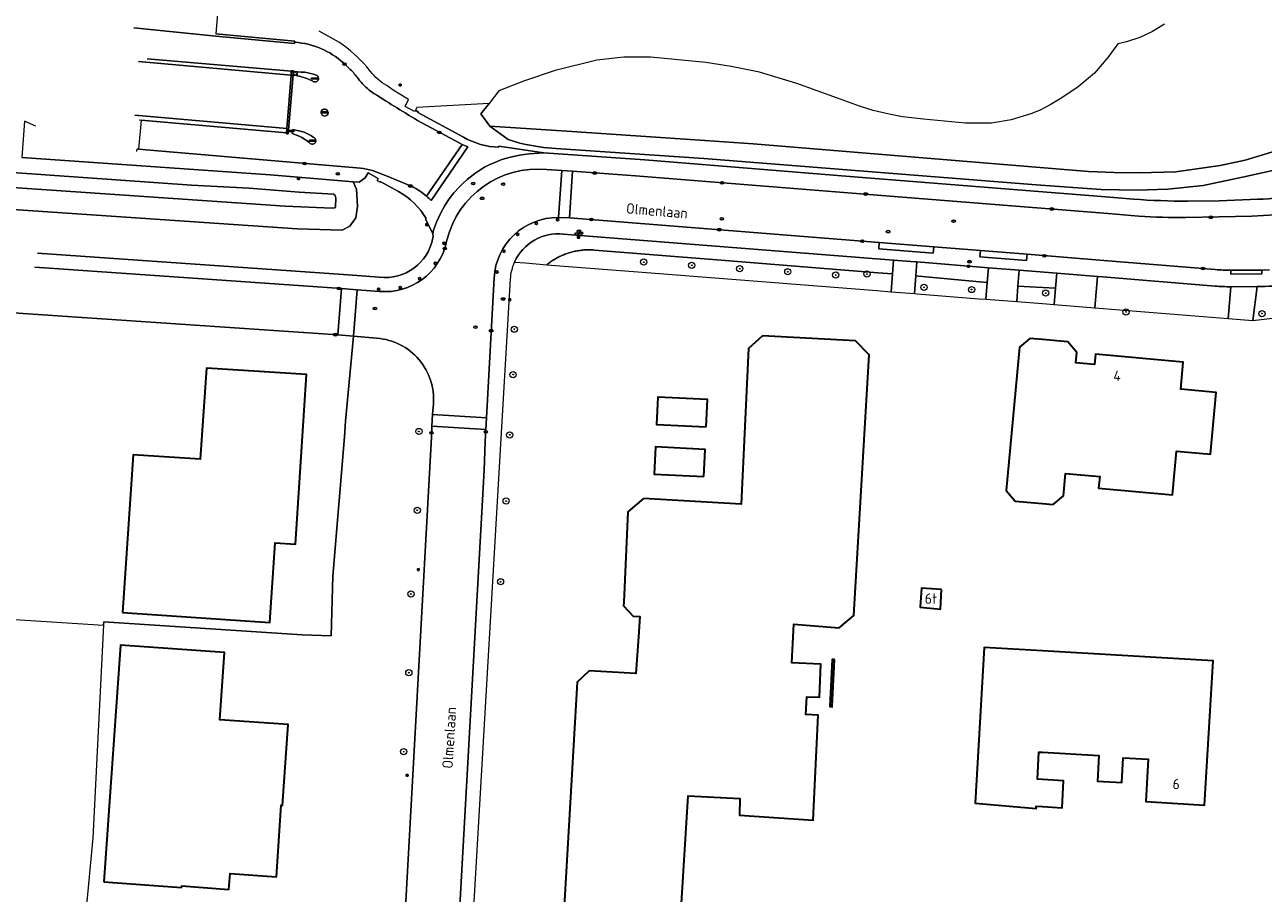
# Model space of a CAD drawing. Header units: metres. Extents: x 152610 to 160096, y 456114 to 462495.
# Tile 784 of 938: x 157369 to 157528, y 461364 to 461476. Entities that reach past the tile are written whole.
import ezdxf
from ezdxf.enums import TextEntityAlignment as Align

# ---------------------------------------------------------------- set-up
doc = ezdxf.new("R2010")
doc.units = ezdxf.units.M
doc.header["$LTSCALE"] = 0.5
doc.layers.get('0').update_dxf_attribs({"linetype": 'CONTINUOUS'})
for name, color, linetype, lineweight in [('B-PV-GK-BESCHOEIING-G', 251, 'GK-BESCHOEIING-SO', 18), ('B-PV-GR-BEPLANTING_CULTUUR_HEESTERS-GV', 251, 'CONTINUOUS', 18), ('B-PV-GR-BOOM-S', 251, 'CONTINUOUS', 25), ('B-PV-IE-MEUBILAIR-S', 251, 'CONTINUOUS', 25), ('B-PV-IE-MEUBILAIR_WEGMEUBILAIR-S', 251, 'CONTINUOUS', 25), ('B-PV-IE-TERREINAFSCHEIDING_KUNSTMATIG_MUUR-GV', 251, 'CONTINUOUS', 18), ('B-PV-OG-BEBOUWING-GV', 6, 'CONTINUOUS', 35), ('B-PV-OG-BEBOUWING-T18', 1, 'CONTINUOUS', 18), ('B-PV-OG-TERREIN_BEGROEID-GV', 251, 'CONTINUOUS', 18), ('B-PV-OG-TERREIN_OEVER-GV', 251, 'CONTINUOUS', 18), ('B-PV-OG-TOPOGRAFIE-T18', 1, 'CONTINUOUS', 18), ('B-PV-OG-WATER_SLOOT-GV', 251, 'CONTINUOUS', 18), ('B-PV-VH-GESLOTENVERHARDING-GV', 251, 'CONTINUOUS', 18), ('B-PV-VH-GESLOTENVERHARDING_ASFALT-GV', 251, 'CONTINUOUS', 18), ('B-PV-VH-HALFVERHARDING_PUIN-GV', 251, 'CONTINUOUS', 18), ('B-PV-VH-ONVERHARD-GV', 251, 'CONTINUOUS', 18), ('B-PV-VH-OPENVERHARDING_BETONELEMENT-GV', 251, 'CONTINUOUS', 18), ('B-PV-VH-OPENVERHARDING_BETONSTRAATSTEEN-GV', 251, 'CONTINUOUS', 18), ('B-PV-VH-OPENVERHARDING_TEGEL-GV', 251, 'CONTINUOUS', 18), ('B-PV-VH-ROOSTER-GV', 251, 'CONTINUOUS', 18)]:
    doc.layers.add(name, color=color, linetype=linetype, lineweight=lineweight)
doc.styles.add('NLCS-ISO', font='NLCS-ISO.ttf')
doc.styles.add('NLCS-ISO-M750-T18', font='NLCS-ISO.ttf', dxfattribs={"height": 1.35})
doc.linetypes.add('GK-BESCHOEIING-SO', pattern='A,18,-3,[1,NLCS.SHX,S=0.6,R=0,X=0,Y=0],-3', length=24)

# ---------------------------------------------------------------- blocks, each defined once
blk = doc.blocks.new('SIE-MEUBILAIR_BORD_VERKEER-SO')
blk.add_lwpolyline([(-0.5625, -0.5625), (0.5625, -0.5625), (0.5625, 0.5625), (-0.5625, 0.5625)], close=True)
at = {"style": 'NLCS-ISO'}
blk.add_text('vb', height=0.75, dxfattribs=at).set_placement((0, 0), align=Align.MIDDLE_CENTER)
blk = doc.blocks.new('SIE-MEUBILAIR_PUT_KOLK-SO')
blk.add_ellipse((0, 0), major_axis=(1.25, 0), ratio=0.54)
at = {"style": 'NLCS-ISO'}
blk.add_text('klk', height=0.75, dxfattribs=at).set_placement((0.03, 0), align=Align.MIDDLE_CENTER)
blk = doc.blocks.new('SIE-MEUBILAIR_PUT_RIOOLPUT-SO')
blk.add_ellipse((0, 0), major_axis=(1.25, 0), ratio=0.54)
at = {"style": 'NLCS-ISO'}
blk.add_text('ri', height=0.75, dxfattribs=at).set_placement((-0.04, 0.07), align=Align.MIDDLE_CENTER)
blk = doc.blocks.new('SIE-MEUBILAIR_PUT_BRANDKRAAN-SO')
blk.add_ellipse((0, 0), major_axis=(1.25, 0), ratio=0.54)
at = {"style": 'NLCS-ISO'}
blk.add_text('bk', height=0.75, dxfattribs=at).set_placement((0.03, 0), align=Align.MIDDLE_CENTER)
blk = doc.blocks.new('SGR-BOOM_GBKN-SO')
at = {"linetype": 'ByBlock', "lineweight": 18}
h = blk.add_hatch(color=0, dxfattribs=at)
h.dxf.hatch_style = 1
edge = h.paths.add_edge_path()
edge.add_arc((0, 0), 0.25, 0, 360)
at = {"color": 0, "linetype": 'ByBlock', "lineweight": 18}
for radius in [2, 0.25]:
    blk.add_circle((0, 0), radius, dxfattribs=at)
at = {"color": 0, "linetype": 'ByBlock', "lineweight": 18, "style": 'NLCS-ISO'}
blk.add_attdef('SOORT', (2.5, 0), '', height=1.5, dxfattribs=at)
blk = doc.blocks.new('SIE-MEUBILAIR_PAAL_LICHTMAST-SO')
for points in [[(-0.62, 0), (-1, 0)], [(-0.71, 0.71), (-0.44, 0.44)], [(0, 1), (0, 0.62)], [(0.44, 0.44), (0.71, 0.71)], [(1, 0), (0.62, 0)], [(-0.71, -0.71), (-0.44, -0.44)], [(0, -0.62), (0, -1)], [(0.44, -0.44), (0.71, -0.71)]]:
    blk.add_lwpolyline(points)
blk.add_circle((0, 0), 0.5)
blk = doc.blocks.new('SIE-MEUBILAIR_PAAL_AFSLUITPAAL-SO')
blk.add_circle((0, 0), 0.75)
at = {"style": 'NLCS-ISO'}
blk.add_text('af', height=0.75, dxfattribs=at).set_placement((0, 0.05), align=Align.MIDDLE_CENTER)
blk = doc.blocks.new('SIE-MEUBILAIR_PAAL_VERKEERSBORD-SO')
blk.add_circle((0, 0), 0.75)
at = {"style": 'NLCS-ISO'}
blk.add_text('vb', height=0.75, dxfattribs=at).set_placement((0, 0.07), align=Align.MIDDLE_CENTER)
blk = doc.blocks.new('SIE-WEG_SLAGBOOM-SO')
at = {"linetype": 'ByBlock', "lineweight": 18}
h = blk.add_hatch(color=0, dxfattribs=at)
h.dxf.hatch_style = 1
h.paths.add_polyline_path([(0, 0.5), (-1, 0.5), (-2, -0.5), (-1, -0.5)])
h.paths.add_polyline_path([(2, 0.5), (1, 0.5), (0, -0.5), (1, -0.5)])
at = {"color": 0, "linetype": 'ByBlock', "lineweight": 18}
blk.add_lwpolyline([(-2, 0.5), (2, 0.5), (2, -0.5), (-2, -0.5)], close=True, dxfattribs=at)
for points in [[(-2, -0.5), (-1, 0.5)], [(-1, -0.5), (0, 0.5)], [(0, -0.5), (1, 0.5)], [(1, -0.5), (2, 0.5)]]:
    blk.add_lwpolyline(points, dxfattribs=at)
blk = doc.blocks.new('SIE-WEG_PARKEERAUTOMAAT-SO')
at = {"flags": 128}
blk.add_lwpolyline([(-2, -1.095), (2, -1.095), (2, 1.095), (-2, 1.095)], close=True, dxfattribs=at)
at = {"style": 'NLCS-ISO'}
blk.add_text('PA', height=1.75, dxfattribs=at).set_placement((0, 0), align=Align.MIDDLE_CENTER)

msp = doc.modelspace()

# ---------------------------------------------------------------- linework, layer by layer
at = {"layer": 'B-PV-GK-BESCHOEIING-G', "flags": 128}
msp.add_lwpolyline([(157509.687, 461473.148), (157508.403, 461471.387), (157506.707, 461469.37), (157504.602, 461467.582), (157502.518, 461466.173), (157501.02, 461465.275), (157499.732, 461464.608), (157498.511, 461464.143), (157496.002, 461463.366), (157493.464, 461462.921), (157490.1, 461462.919), (157484.695, 461463.425), (157481.997, 461463.755), (157480.277, 461464.086), (157478.217, 461464.537), (157476.489, 461465.127), (157473.648, 461466.14), (157468.434, 461468.036), (157463.613, 461469.474), (157459.978, 461470.202), (157456.718, 461470.738), (157452.723, 461471.099), (157449.597, 461471.395), (157448.98, 461471.416), (157446.143, 461471.423), (157442.681, 461471.032), (157437.329, 461469.715), (157433.365, 461468.357), (157430.1, 461467.08), (157428.843, 461465.472), (157427.772, 461464.102), (157428.943, 461462.537), (157438.845, 461461.873), (157456.586, 461460.691), (157462.816, 461460.275), (157505.923, 461456.724), (157509.237, 461456.558), (157512.478, 461456.552), (157517.184, 461456.663), (157522.858, 461457.476), (157526.093, 461458.15), (157529.473, 461459.184), (157533.104, 461460.289), (157536.921, 461461.716), (157541.513, 461463.524), (157545.33, 461465.233), (157546.425, 461465.95)], dxfattribs=at)
at = {"layer": 'B-PV-GR-BEPLANTING_CULTUUR_HEESTERS-GV', "flags": 128}
for points in [[(157436.276, 461444.72), (157450.174, 461443.626), (157478.688, 461441.382), (157480.545, 461441.236), (157480.726, 461443.524), (157478.85, 461443.663), (157458.691, 461445.288), (157442.372, 461446.603), (157442.224, 461446.614), (157442.076, 461446.622), (157441.927, 461446.628), (157441.778, 461446.631), (157441.63, 461446.631), (157441.481, 461446.63), (157441.333, 461446.625), (157441.185, 461446.618), (157441.036, 461446.608), (157440.888, 461446.596), (157440.74, 461446.581), (157440.593, 461446.563), (157440.446, 461446.543), (157440.299, 461446.521), (157440.152, 461446.496), (157440.006, 461446.468), (157439.861, 461446.438), (157439.716, 461446.405), (157439.571, 461446.37), (157439.428, 461446.333), (157439.285, 461446.292), (157439.142, 461446.25), (157439.001, 461446.205), (157438.86, 461446.157), (157438.72, 461446.107), (157438.581, 461446.055), (157438.443, 461446), (157438.306, 461445.943), (157438.17, 461445.883), (157438.035, 461445.821), (157437.901, 461445.757), (157437.768, 461445.691), (157437.636, 461445.622), (157437.506, 461445.551), (157437.376, 461445.477), (157437.248, 461445.402), (157437.122, 461445.324), (157436.997, 461445.244), (157436.873, 461445.162), (157436.75, 461445.078), (157436.63, 461444.992), (157436.51, 461444.903), (157436.392, 461444.813)], [(157483.884, 461440.974), (157491.841, 461440.347), (157492.726, 461440.277), (157492.895, 461442.423), (157491.909, 461442.518), (157484.115, 461443.241), (157483.715, 461443.275), (157483.535, 461441.001)], [(157500, 461441.769), (157496.861, 461441.934), (157496.73, 461439.962), (157500, 461439.705), (157501.497, 461439.584), (157501.689, 461441.681)]]:
    msp.add_lwpolyline(points, close=True, dxfattribs=at)
at = {"layer": 'B-PV-IE-TERREINAFSCHEIDING_KUNSTMATIG_MUUR-GV', "flags": 128}
for points in [[(157383.12, 461475.182), (157393.666, 461474.105), (157403.81, 461473.182), (157403.821, 461473.329), (157403.833, 461473.476), (157393.694, 461474.403)], [(157383.751, 461470.861), (157403.38, 461469.079), (157403.424, 461469.601)], [(157403.424, 461469.601), (157384.848, 461471.217)], [(157402.764, 461461.661), (157402.813, 461462.243), (157383.256, 461463.94)], [(157383.824, 461463.342), (157384.069, 461463.322), (157402.764, 461461.661)]]:
    msp.add_lwpolyline(points, dxfattribs=at)
at = {"layer": 'B-PV-OG-BEBOUWING-GV', "flags": 128}
msp.add_lwpolyline([(157453.181, 461356.334), (157454.44, 461376.394), (157461.09, 461376.04), (157461.023, 461373.889), (157470.523, 461373.261), (157471.142, 461386.786), (157469.573, 461386.861), (157469.682, 461389.148), (157471.32, 461389.07), (157471.522, 461393.336), (157467.786, 461393.513), (157468.02, 461398.457), (157473.87, 461398.009), (157475.733, 461399.595), (157477.699, 461433.113), (157475.962, 461434.929), (157464.012, 461435.576), (157462.198, 461433.939), (157461.24, 461413.927), (157448.689, 461414.629), (157446.675, 461412.944), (157446.15, 461401.295), (157446.129, 461400.836), (157447.37, 461399.525), (157448.22, 461399.468), (157448.04, 461396.869), (157447.711, 461392.115), (157441.711, 461392.464), (157440.149, 461391.025), (157438.18, 461357.007)], dxfattribs=at)
for points in [[(157500, 461435.092), (157498.401, 461435.238), (157497.042, 461434.107), (157495.356, 461415.664), (157496.486, 461414.305), (157500, 461413.984), (157501.366, 461413.859), (157502.725, 461414.99), (157502.989, 461417.878), (157507.371, 461417.477), (157507.234, 461415.983), (157516.738, 461415.112), (157517.25, 461420.731), (157521.631, 461420.331), (157522.356, 461428.27), (157517.793, 461428.687), (157518.111, 461432.169), (157506.82, 461433.202), (157506.697, 461431.858), (157504.287, 461432.079), (157504.411, 461433.433), (157503.281, 461434.792)], [(157381.667, 461399.959), (157400.618, 461398.681), (157401.331, 461408.947), (157403.91, 461408.768), (157405.343, 461430.608), (157392.479, 461431.39), (157391.685, 461419.688), (157383.041, 461420.274)], [(157456.766, 461423.863), (157456.938, 461427.37), (157450.536, 461427.684), (157450.364, 461424.176)], [(157456.451, 461417.451), (157456.623, 461420.959), (157450.222, 461421.273), (157450.05, 461417.765)], [(157487.015, 461402.957), (157484.465, 461403.128), (157484.295, 461400.677), (157486.894, 461400.406)], [(157379.288, 461365.334), (157389.287, 461364.625), (157389.302, 461364.826), (157395.363, 461364.365), (157395.511, 461366.394), (157401.465, 461365.966), (157402.084, 461375.176), (157402.26, 461375.164), (157402.994, 461385.564), (157394.217, 461386.175), (157394.806, 461394.839), (157381.413, 461395.784)], [(157499.999, 461395.063), (157492.512, 461395.497), (157491.349, 461375.445), (157499.197, 461374.78), (157499.199, 461375.062), (157500, 461375.017), (157502.527, 461374.87), (157502.731, 461378.326), (157500, 461378.488), (157499.38, 461378.524), (157499.56, 461382.022), (157500, 461381.997), (157507.277, 461381.568), (157507.084, 461378.3), (157510.204, 461378.115), (157510.394, 461381.304), (157513.607, 461381.113), (157513.284, 461375.651), (157520.861, 461375.202), (157521.961, 461393.76)], [(157473.218, 461392.998), (157472.908, 461393.013), (157472.708, 461388.797), (157473.018, 461388.783)], [(157473.261, 461393.917), (157472.952, 461393.932), (157472.908, 461393.013), (157473.218, 461392.998)], [(157473.018, 461388.783), (157472.708, 461388.797), (157472.665, 461387.878), (157472.975, 461387.864)]]:
    msp.add_lwpolyline(points, close=True, dxfattribs=at)
at = {"layer": 'B-PV-OG-TERREIN_BEGROEID-GV', "flags": 128}
for points in [[(157530.568, 461457.067), (157525.743, 461455.955), (157520.667, 461454.893), (157516.143, 461454.431), (157512.186, 461454.321), (157507.57, 461454.401), (157499.199, 461454.994), (157456.435, 461458.391), (157437.417, 461459.675), (157435.844, 461459.774), (157433.538, 461460.173), (157432.774, 461460.368), (157431.287, 461460.839), (157428.943, 461462.537), (157427.772, 461464.102), (157428.843, 461465.472), (157419.516, 461464.92), (157419.348, 461464.589), (157419.703, 461464.373), (157419.664, 461464.296), (157425.548, 461461.126)], [(157417.175, 461454.128), (157414.837, 461455.4), (157414.8, 461455.336), (157414.439, 461455.536), (157414.556, 461455.815), (157413.298, 461456.524), (157412.905, 461455.875), (157412.11, 461455.319), (157411.336, 461455.384), (157411.761, 461454.417), (157411.907, 461452.203), (157411.671, 461450.757), (157410.919, 461449.683), (157409.926, 461449.174), (157404.158, 461449.31), (157304.629, 461456.119), (157249.219, 461459.931), (157245.715, 461460.399)], [(157417.175, 461454.128), (157414.837, 461455.4), (157414.8, 461455.336), (157414.439, 461455.536), (157414.556, 461455.815), (157413.298, 461456.524), (157412.905, 461455.875), (157412.11, 461455.319), (157411.336, 461455.384), (157411.761, 461454.417), (157411.907, 461452.203), (157411.671, 461450.757), (157410.919, 461449.683), (157409.926, 461449.174), (157404.158, 461449.31), (157304.629, 461456.119), (157249.219, 461459.931), (157245.715, 461460.399)], [(157430.076, 461459.819), (157430.084, 461459.944)], [(157430.084, 461459.944), (157435.867, 461459.112), (157448.855, 461458.184), (157475.236, 461456.063), (157508.694, 461453.407), (157511.704, 461453.144)], [(157518.697, 461452.896), (157522.721, 461452.952), (157527.722, 461453.137)], [(157421.586, 461448.68), (157421.375, 461449.149), (157420.632, 461450.583), (157420.723, 461450.638)], [(157480.726, 461443.524), (157480.867, 461445.305), (157438.37, 461448.654)], [(157421.602, 461448.186), (157421.61, 461448.223)], [(157370.751, 461446.192), (157410.702, 461443.396), (157414.699, 461443.101)], [(157432.112, 461445.048), (157433.512, 461444.938), (157436.276, 461444.72), (157436.392, 461444.813), (157436.51, 461444.903), (157436.63, 461444.992), (157436.75, 461445.078), (157436.873, 461445.162), (157436.997, 461445.244), (157437.122, 461445.324), (157437.248, 461445.402), (157437.376, 461445.477), (157437.506, 461445.551), (157437.636, 461445.622), (157437.768, 461445.691), (157437.901, 461445.757), (157438.035, 461445.821), (157438.17, 461445.883), (157438.306, 461445.943), (157438.443, 461446), (157438.581, 461446.055), (157438.72, 461446.107), (157438.86, 461446.157), (157439.001, 461446.205), (157439.142, 461446.25), (157439.285, 461446.292), (157439.428, 461446.333), (157439.571, 461446.37), (157439.716, 461446.405), (157439.861, 461446.438), (157440.006, 461446.468), (157440.152, 461446.496), (157440.299, 461446.521), (157440.446, 461446.543), (157440.593, 461446.563), (157440.74, 461446.581), (157440.888, 461446.596), (157441.036, 461446.608), (157441.185, 461446.618), (157441.333, 461446.625), (157441.481, 461446.63), (157441.63, 461446.631), (157441.778, 461446.631), (157441.927, 461446.628), (157442.076, 461446.622), (157442.224, 461446.614), (157442.372, 461446.603), (157458.691, 461445.288), (157478.85, 461443.663), (157480.726, 461443.524)], [(157522.212, 461441.962), (157507.753, 461443.148), (157507.1, 461443.201), (157506.73, 461439.163), (157523.909, 461437.782)], [(157523.909, 461437.782), (157524.227, 461441.882)], [(157527.628, 461441.904), (157527.047, 461437.53), (157535.748, 461438.553)], [(157414.804, 461435.216), (157411.403, 461435.505), (157410.382, 461424.579), (157410.216, 461422.589), (157408.744, 461404.651), (157408.529, 461396.959), (157404.784, 461397.097), (157379.262, 461398.759), (157379.236, 461398.355), (157377.88, 461370.975), (157376.469, 461356.422)], [(157421.479, 461423.939), (157421.555, 461425.426), (157421.62, 461426.409)], [(157417.72, 461355.81), (157421.414, 461422.528), (157421.479, 461423.939)]]:
    msp.add_lwpolyline(points, dxfattribs=at)
at = {"layer": 'B-PV-OG-TERREIN_BEGROEID-GV'}
for points in [[(157425.548, 461461.126, 0.1230843), (157430.076, 461459.819)], [(157527.722, 461453.137, 0.0952697), (157538.418, 461455.488)], [(157420.723, 461450.638, 0.1429403), (157417.175, 461454.128)], [(157511.704, 461453.144, 0.0191633), (157518.697, 461452.896)], [(157421.61, 461448.223, 0.1356381), (157421.586, 461448.68)], [(157438.37, 461448.654, 0.3263959), (157432.112, 461445.048)], [(157414.699, 461443.101, 0.3973916), (157421.602, 461448.186)], [(157535.802, 461442.263, -0.0104003), (157527.628, 461441.904)], [(157524.227, 461441.882, -0.0218609), (157522.212, 461441.962)], [(157421.62, 461426.409, 0.4150975), (157414.804, 461435.216)]]:
    msp.add_lwpolyline(points, format="xyb", dxfattribs=at)
at = {"layer": 'B-PV-OG-TERREIN_BEGROEID-GV', "flags": 128}
for points in [[(157483.715, 461443.275), (157484.115, 461443.241), (157491.909, 461442.518), (157492.895, 461442.423), (157493.046, 461444.33), (157483.857, 461445.069)], [(157496.861, 461441.934), (157500, 461441.769), (157501.689, 461441.681), (157501.867, 461443.621), (157496.999, 461444.013)], [(157381.413, 461395.784), (157394.806, 461394.839), (157394.217, 461386.175), (157402.994, 461385.564), (157402.26, 461375.164), (157402.084, 461375.176), (157401.465, 461365.966), (157395.511, 461366.394), (157395.363, 461364.365), (157389.302, 461364.826), (157389.287, 461364.625), (157379.288, 461365.334)]]:
    msp.add_lwpolyline(points, close=True, dxfattribs=at)
at = {"layer": 'B-PV-OG-TERREIN_OEVER-GV', "flags": 128}
for points in [[(157546.258, 461463.96), (157546.425, 461465.95), (157545.33, 461465.233), (157541.513, 461463.524), (157536.921, 461461.716), (157533.104, 461460.289), (157529.473, 461459.184), (157526.093, 461458.15), (157522.858, 461457.476), (157517.184, 461456.663), (157512.478, 461456.552), (157509.237, 461456.558), (157505.923, 461456.724), (157462.816, 461460.275), (157456.586, 461460.691), (157438.845, 461461.873), (157428.943, 461462.537)], [(157428.943, 461462.537), (157431.287, 461460.839), (157432.774, 461460.368), (157433.538, 461460.173), (157435.844, 461459.774), (157437.417, 461459.675), (157456.435, 461458.391), (157499.199, 461454.994), (157507.57, 461454.401), (157512.186, 461454.321), (157516.143, 461454.431), (157520.667, 461454.893), (157525.743, 461455.955), (157530.568, 461457.067), (157534.558, 461458.342), (157541.084, 461460.91), (157546.061, 461463.051)], [(157245.715, 461460.399), (157249.219, 461459.931), (157304.629, 461456.119), (157404.158, 461449.31), (157409.926, 461449.174), (157410.919, 461449.683), (157411.671, 461450.757), (157411.907, 461452.203), (157411.761, 461454.417), (157411.336, 461455.384)], [(157245.715, 461460.399), (157249.219, 461459.931), (157304.629, 461456.119), (157404.158, 461449.31), (157409.926, 461449.174), (157410.919, 461449.683), (157411.671, 461450.757), (157411.907, 461452.203), (157411.761, 461454.417), (157411.336, 461455.384)], [(157343.876, 461458.255), (157390.535, 461454.948), (157397.96, 461454.551), (157404.405, 461454.061), (157408.801, 461453.792), (157409.035, 461453.627), (157409.097, 461453.268), (157409.093, 461452.166), (157408.971, 461452.035), (157408.657, 461452.009), (157402.621, 461452.252), (157361.208, 461455.091)], [(157343.876, 461458.255), (157390.535, 461454.948), (157397.96, 461454.551), (157404.405, 461454.061), (157408.801, 461453.792), (157409.035, 461453.627), (157409.097, 461453.268), (157409.093, 461452.166), (157408.971, 461452.035), (157408.657, 461452.009), (157402.621, 461452.252), (157361.208, 461455.091)], [(157411.336, 461455.384), (157403.264, 461456.069), (157400.66, 461456.289), (157368.711, 461458.507)], [(157411.336, 461455.384), (157403.264, 461456.069), (157400.66, 461456.289), (157368.711, 461458.507)]]:
    msp.add_lwpolyline(points, dxfattribs=at)
at = {"layer": 'B-PV-OG-WATER_SLOOT-GV', "flags": 128}
for points in [[(157515.701, 461475.676), (157514.175, 461474.711), (157512.54, 461473.944), (157510.821, 461473.389), (157509.687, 461473.148), (157508.403, 461471.387), (157506.707, 461469.37), (157504.602, 461467.582), (157502.518, 461466.173), (157501.02, 461465.275), (157499.732, 461464.608), (157498.511, 461464.143), (157496.002, 461463.366), (157493.464, 461462.921), (157490.1, 461462.919), (157484.695, 461463.425), (157481.997, 461463.755), (157480.277, 461464.086), (157478.217, 461464.537), (157476.489, 461465.127), (157473.648, 461466.14), (157468.434, 461468.036), (157463.613, 461469.474), (157459.978, 461470.202), (157456.718, 461470.738), (157452.723, 461471.099), (157449.597, 461471.395), (157448.98, 461471.416), (157446.143, 461471.423), (157442.681, 461471.032), (157437.329, 461469.715), (157433.365, 461468.357), (157430.1, 461467.08), (157428.843, 461465.472), (157427.772, 461464.102), (157428.943, 461462.537), (157438.845, 461461.873), (157456.586, 461460.691), (157462.816, 461460.275), (157505.923, 461456.724), (157509.237, 461456.558), (157512.478, 461456.552), (157517.184, 461456.663), (157522.858, 461457.476), (157526.093, 461458.15), (157529.473, 461459.184)], [(157361.208, 461455.091), (157402.621, 461452.252), (157408.657, 461452.009), (157408.971, 461452.035), (157409.093, 461452.166), (157409.097, 461453.268), (157409.035, 461453.627), (157408.801, 461453.792), (157404.405, 461454.061), (157397.96, 461454.551), (157390.535, 461454.948), (157343.876, 461458.255)], [(157361.208, 461455.091), (157402.621, 461452.252), (157408.657, 461452.009), (157408.971, 461452.035), (157409.093, 461452.166), (157409.097, 461453.268), (157409.035, 461453.627), (157408.801, 461453.792), (157404.405, 461454.061), (157397.96, 461454.551), (157390.535, 461454.948), (157343.876, 461458.255)]]:
    msp.add_lwpolyline(points, dxfattribs=at)
at = {"layer": 'B-PV-VH-GESLOTENVERHARDING-GV', "flags": 128}
msp.add_lwpolyline([(157403.424, 461469.601), (157403.38, 461469.079), (157402.813, 461462.243), (157402.764, 461461.661), (157402.758, 461461.547), (157403.007, 461461.532), (157403.641, 461469.152), (157403.659, 461469.507), (157403.67, 461469.646), (157403.426, 461469.666)], close=True, dxfattribs=at)
at = {"layer": 'B-PV-VH-GESLOTENVERHARDING_ASFALT-GV', "flags": 128}
for points in [[(157403.821, 461473.329), (157403.81, 461473.182), (157393.666, 461474.105), (157383.12, 461475.182)], [(157402.813, 461462.243), (157403.38, 461469.079), (157383.751, 461470.861)], [(157384.848, 461471.217), (157403.424, 461469.601), (157403.426, 461469.666), (157403.67, 461469.646), (157403.659, 461469.507), (157404.64, 461469.502), (157405.15, 461469.48)], [(157410.98, 461469.84), (157410.086, 461470.67)], [(157404.592, 461468.907), (157403.641, 461469.152), (157403.007, 461461.532), (157402.758, 461461.547), (157402.764, 461461.661), (157384.069, 461463.322), (157383.746, 461459.572), (157412.297, 461457.118)], [(157406.584, 461469.106), (157406.6, 461469.101)], [(157406.184, 461468.294), (157406.167, 461468.312)], [(157412, 461468.658), (157411.98, 461468.683)], [(157413.657, 461466.984), (157413.635, 461466.998)], [(157407.233, 461464.439), (157407.26, 461464.488)], [(157383.256, 461463.94), (157402.813, 461462.243)], [(157408.109, 461464.099), (157408.106, 461464.079)], [(157420.788, 461453.525), (157425.382, 461460.198), (157424.417, 461460.699), (157419.603, 461463.278)], [(157403.502, 461461.6), (157403.577, 461462.107), (157404.545, 461461.89), (157405.037, 461461.757)], [(157404.387, 461461.267), (157403.502, 461461.6)], [(157405.819, 461460.316), (157405.802, 461460.323)], [(157406.372, 461461.035), (157406.38, 461461.029)], [(157413.833, 461456.84), (157415.707, 461456.103), (157418.51, 461454.963), (157418.924, 461454.78)], [(157420.777, 461453.536), (157420.788, 461453.525)], [(157337.851, 461440.635), (157368.888, 461438.445), (157409.375, 461435.676), (157409.826, 461441.634), (157370.39, 461444.393)], [(157424.55, 461353.016), (157428.184, 461418.295), (157428.323, 461421.981), (157428.423, 461423.532), (157421.479, 461423.939), (157421.414, 461422.528), (157417.72, 461355.81)]]:
    msp.add_lwpolyline(points, dxfattribs=at)
at = {"layer": 'B-PV-VH-GESLOTENVERHARDING_ASFALT-GV'}
for points in [[(157410.086, 461470.67, 0.1684668), (157403.821, 461473.329)], [(157405.15, 461469.48, -0.0445126), (157406.584, 461469.106)], [(157406.6, 461469.101, -1.0862251), (157406.184, 461468.294)], [(157411.98, 461468.683, 0.0273765), (157410.98, 461469.84)], [(157406.167, 461468.312, 0.0488702), (157404.592, 461468.907)], [(157413.635, 461466.998, -0.0658559), (157412, 461468.658)], [(157419.603, 461463.278, -0.0074434), (157413.657, 461466.984)], [(157408.106, 461464.079, -0.8837626), (157407.233, 461464.439)], [(157407.26, 461464.488, -0.9204223), (157408.109, 461464.099)], [(157405.802, 461460.323, 0.0665254), (157404.387, 461461.267)], [(157405.037, 461461.757, -0.0403853), (157406.372, 461461.035)], [(157406.38, 461461.029, -1.0092876), (157405.819, 461460.316)], [(157412.297, 461457.118, -0.0507679), (157413.833, 461456.84)], [(157418.924, 461454.78, -0.0598955), (157420.777, 461453.536)]]:
    msp.add_lwpolyline(points, format="xyb", dxfattribs=at)
at = {"layer": 'B-PV-VH-HALFVERHARDING_PUIN-GV', "flags": 128}
for points in [[(157403.659, 461469.507), (157403.641, 461469.152), (157404.592, 461468.907)], [(157405.15, 461469.48), (157404.64, 461469.502), (157403.659, 461469.507)], [(157406.6, 461469.101), (157406.584, 461469.106)], [(157406.167, 461468.312), (157406.184, 461468.294)], [(157407.26, 461464.488), (157407.233, 461464.439)], [(157408.106, 461464.079), (157408.109, 461464.099)], [(157405.037, 461461.757), (157404.545, 461461.89), (157403.577, 461462.107), (157403.502, 461461.6)], [(157403.502, 461461.6), (157404.387, 461461.267)], [(157405.802, 461460.323), (157405.819, 461460.316)], [(157406.38, 461461.029), (157406.372, 461461.035)]]:
    msp.add_lwpolyline(points, dxfattribs=at)
at = {"layer": 'B-PV-VH-HALFVERHARDING_PUIN-GV'}
for points in [[(157406.584, 461469.106, 0.0445126), (157405.15, 461469.48)], [(157406.184, 461468.294, 1.0862251), (157406.6, 461469.101)], [(157404.592, 461468.907, -0.0488702), (157406.167, 461468.312)], [(157407.233, 461464.439, 0.8837626), (157408.106, 461464.079)], [(157408.109, 461464.099, 0.9204223), (157407.26, 461464.488)], [(157404.387, 461461.267, -0.0665254), (157405.802, 461460.323)], [(157406.372, 461461.035, 0.0403853), (157405.037, 461461.757)], [(157405.819, 461460.316, 1.0092876), (157406.38, 461461.029)]]:
    msp.add_lwpolyline(points, format="xyb", dxfattribs=at)
at = {"layer": 'B-PV-VH-ONVERHARD-GV', "flags": 128}
for points in [[(157409.375, 461435.676), (157368.888, 461438.445), (157337.851, 461440.635)], [(157331.46, 461434.798), (157328.818, 461395.776), (157328.783, 461395.269), (157329.792, 461395.199), (157330.225, 461401.72), (157347.075, 461400.415), (157379.236, 461398.355), (157379.262, 461398.759), (157404.784, 461397.097), (157408.529, 461396.959), (157408.744, 461404.651), (157410.216, 461422.589), (157410.382, 461424.579), (157411.403, 461435.505), (157409.375, 461435.676)]]:
    msp.add_lwpolyline(points, dxfattribs=at)
msp.add_lwpolyline([(157381.667, 461399.959), (157383.041, 461420.274), (157391.685, 461419.688), (157392.479, 461431.39), (157405.343, 461430.608), (157403.91, 461408.768), (157401.331, 461408.947), (157400.618, 461398.681)], close=True, dxfattribs=at)
at = {"layer": 'B-PV-VH-OPENVERHARDING_BETONELEMENT-GV', "flags": 128}
for points in [[(157425.382, 461460.198), (157420.788, 461453.525), (157420.828, 461453.488)], [(157421.365, 461452.966), (157426.106, 461459.857), (157425.382, 461460.198)]]:
    msp.add_lwpolyline(points, dxfattribs=at)
at = {"layer": 'B-PV-VH-OPENVERHARDING_BETONELEMENT-GV'}
msp.add_lwpolyline([(157420.828, 461453.488, -0.0217276), (157421.365, 461452.966)], format="xyb", dxfattribs=at)
at = {"layer": 'B-PV-VH-OPENVERHARDING_BETONELEMENT-GV', "flags": 128}
for points in [[(157479.025, 461447.562), (157478.963, 461446.777), (157485.963, 461446.205), (157486.028, 461447)], [(157492.037, 461446.544), (157491.961, 461445.742), (157497.968, 461445.251), (157498.032, 461446.051)], [(157524.227, 461444.003), (157524.221, 461443.515), (157528.242, 461443.54), (157528.239, 461444.033)]]:
    msp.add_lwpolyline(points, close=True, dxfattribs=at)
at = {"layer": 'B-PV-VH-OPENVERHARDING_BETONSTRAATSTEEN-GV'}
for points in [[(157436.202, 461456.97, 0.3703662), (157423.403, 461447.871)], [(157429.467, 461443.006, -0.4027541), (157437.758, 461450.782)], [(157518.441, 461450.769, -0.0147825), (157512.42, 461450.96)], [(157423.325, 461447.542, -0.3749653), (157414.741, 461441.279)], [(157522.234, 461444.081, 0.0100394), (157524.227, 461444.003)], [(157414.804, 461435.216, -0.4150975), (157421.62, 461426.409)]]:
    msp.add_lwpolyline(points, format="xyb", dxfattribs=at)
at = {"layer": 'B-PV-VH-OPENVERHARDING_BETONSTRAATSTEEN-GV', "flags": 128}
for points in [[(157437.758, 461450.782), (157438.174, 461456.828), (157436.202, 461456.97)], [(157512.42, 461450.96), (157508.441, 461451.303), (157475.545, 461453.917), (157447.654, 461456.161), (157439.556, 461456.732), (157439.175, 461450.732), (157479.025, 461447.562), (157486.028, 461447), (157492.037, 461446.544), (157498.032, 461446.051), (157507.913, 461445.262), (157522.234, 461444.081)], [(157529.921, 461451.143), (157526.92, 461450.96), (157518.441, 461450.769)], [(157423.403, 461447.871), (157423.325, 461447.542)], [(157524.227, 461444.003), (157528.239, 461444.033), (157529.231, 461444.059)], [(157421.62, 461426.409), (157421.555, 461425.426), (157428.506, 461425.035), (157429.467, 461443.006)], [(157414.741, 461441.279), (157411.862, 461441.5), (157411.403, 461435.505)], [(157411.403, 461435.505), (157414.804, 461435.216)]]:
    msp.add_lwpolyline(points, dxfattribs=at)
for points in [[(157437.758, 461450.782), (157439.175, 461450.732), (157439.556, 461456.732), (157438.174, 461456.828)], [(157483.715, 461443.275), (157483.857, 461445.069), (157483.653, 461445.085), (157480.867, 461445.305), (157480.726, 461443.524), (157480.545, 461441.236), (157483.535, 461441.001)], [(157496.861, 461441.934), (157496.999, 461444.013), (157493.046, 461444.33), (157492.895, 461442.423), (157492.726, 461440.277), (157496.73, 461439.962)], [(157501.497, 461439.584), (157506.73, 461439.163), (157507.1, 461443.201), (157501.867, 461443.621), (157501.689, 461441.681)], [(157409.375, 461435.676), (157411.403, 461435.505), (157411.862, 461441.5), (157409.826, 461441.634)], [(157527.047, 461437.53), (157527.628, 461441.904), (157524.227, 461441.882), (157523.909, 461437.782)], [(157421.555, 461425.426), (157421.479, 461423.939), (157428.423, 461423.532), (157428.506, 461425.035)]]:
    msp.add_lwpolyline(points, close=True, dxfattribs=at)
at = {"layer": 'B-PV-VH-OPENVERHARDING_TEGEL-GV', "flags": 128}
for points in [[(157399.518, 461481.685), (157399.369, 461482.382), (157394.366, 461482.828), (157393.694, 461474.403), (157403.833, 461473.476), (157403.821, 461473.329)], [(157409.569, 461473.292), (157406.966, 461474.771)], [(157410.086, 461470.67), (157410.98, 461469.84)], [(157413.572, 461469.567), (157413.087, 461470.172)], [(157411.98, 461468.683), (157412, 461468.658)], [(157425.548, 461461.126), (157419.664, 461464.296), (157419.703, 461464.373), (157419.348, 461464.589), (157419.248, 461464.42), (157418.037, 461465.084), (157418.476, 461465.97), (157416.501, 461467.187), (157415.666, 461467.75)], [(157413.635, 461466.998), (157413.657, 461466.984)], [(157370.551, 461462.524), (157369.079, 461463.195), (157368.711, 461458.507), (157400.66, 461456.289), (157403.264, 461456.069), (157411.336, 461455.384), (157412.11, 461455.319), (157412.905, 461455.875), (157413.298, 461456.524), (157414.556, 461455.815), (157414.439, 461455.536), (157414.8, 461455.336), (157414.837, 461455.4), (157417.175, 461454.128)], [(157419.603, 461463.278), (157424.417, 461460.699), (157425.382, 461460.198), (157426.106, 461459.857), (157421.365, 461452.966)], [(157412.297, 461457.118), (157383.746, 461459.572), (157383.512, 461459.595), (157383.482, 461459.294)], [(157421.586, 461448.68), (157421.68, 461449.163), (157422.047, 461450.186), (157422.574, 461451.304), (157423.129, 461452.32), (157423.697, 461453.182), (157424.293, 461453.953), (157424.973, 461454.68), (157425.39, 461455.125), (157426.007, 461455.683), (157426.992, 461456.438), (157427.512, 461456.803), (157428.251, 461457.245), (157428.862, 461457.556), (157429.557, 461457.872), (157430.466, 461458.233), (157431.418, 461458.519), (157432.746, 461458.802), (157433.354, 461458.901), (157433.972, 461458.963), (157435.867, 461459.112), (157430.084, 461459.944), (157430.076, 461459.819)], [(157511.704, 461453.144), (157508.694, 461453.407), (157475.236, 461456.063), (157448.855, 461458.184), (157435.867, 461459.112), (157433.972, 461458.963), (157433.354, 461458.901), (157432.746, 461458.802), (157431.418, 461458.519), (157430.466, 461458.233), (157429.557, 461457.872), (157428.862, 461457.556), (157428.251, 461457.245), (157427.512, 461456.803), (157426.992, 461456.438), (157426.007, 461455.683), (157425.39, 461455.125), (157424.973, 461454.68), (157424.293, 461453.953), (157423.697, 461453.182), (157423.129, 461452.32), (157422.574, 461451.304), (157422.047, 461450.186), (157421.68, 461449.163), (157421.586, 461448.68)], [(157418.924, 461454.78), (157418.51, 461454.963), (157415.707, 461456.103), (157413.833, 461456.84)], [(157436.202, 461456.97), (157438.174, 461456.828), (157439.556, 461456.732), (157447.654, 461456.161), (157475.545, 461453.917), (157508.441, 461451.303), (157512.42, 461450.96)], [(157420.828, 461453.488), (157420.788, 461453.525), (157420.777, 461453.536)], [(157527.722, 461453.137), (157522.721, 461452.952), (157518.697, 461452.896)], [(157420.723, 461450.638), (157420.632, 461450.583), (157421.375, 461449.149), (157421.586, 461448.68)], [(157522.234, 461444.081), (157507.913, 461445.262), (157498.032, 461446.051), (157497.968, 461445.251), (157491.961, 461445.742), (157492.037, 461446.544), (157486.028, 461447), (157485.963, 461446.205), (157478.963, 461446.777), (157479.025, 461447.562), (157439.175, 461450.732), (157437.758, 461450.782)], [(157518.441, 461450.769), (157526.92, 461450.96), (157529.921, 461451.143)], [(157438.37, 461448.654), (157480.867, 461445.305), (157483.653, 461445.085), (157483.857, 461445.069), (157493.046, 461444.33), (157496.999, 461444.013), (157501.867, 461443.621), (157507.1, 461443.201)], [(157421.61, 461448.223), (157421.602, 461448.186)], [(157423.325, 461447.542), (157423.403, 461447.871)], [(157414.699, 461443.101), (157410.702, 461443.396), (157370.751, 461446.192)], [(157370.39, 461444.393), (157409.826, 461441.634), (157411.862, 461441.5), (157414.741, 461441.279)], [(157529.231, 461444.059), (157528.239, 461444.033), (157528.242, 461443.54), (157524.221, 461443.515), (157524.227, 461444.003)], [(157429.467, 461443.006), (157428.506, 461425.035), (157428.423, 461423.532), (157428.323, 461421.981), (157428.184, 461418.295), (157424.55, 461353.016)], [(157426.359, 461353.202), (157430.4, 461422.357), (157431.593, 461442.851)], [(157507.1, 461443.201), (157507.753, 461443.148), (157522.212, 461441.962)], [(157524.227, 461441.882), (157527.628, 461441.904)]]:
    msp.add_lwpolyline(points, dxfattribs=at)
at = {"layer": 'B-PV-VH-OPENVERHARDING_TEGEL-GV'}
for points in [[(157403.821, 461473.329, -0.1684668), (157410.086, 461470.67)], [(157413.087, 461470.172, 0.0725861), (157409.569, 461473.292)], [(157410.98, 461469.84, -0.0273765), (157411.98, 461468.683)], [(157415.666, 461467.75, -0.0912759), (157413.572, 461469.567)], [(157412, 461468.658, 0.0658559), (157413.635, 461466.998)], [(157413.657, 461466.984, 0.0074434), (157419.603, 461463.278)], [(157430.076, 461459.819, -0.1230843), (157425.548, 461461.126)], [(157413.833, 461456.84, 0.0507679), (157412.297, 461457.118)], [(157423.403, 461447.871, -0.3703662), (157436.202, 461456.97)], [(157420.777, 461453.536, 0.0598955), (157418.924, 461454.78)], [(157538.418, 461455.488, -0.0952697), (157527.722, 461453.137)], [(157417.175, 461454.128, -0.1429403), (157420.723, 461450.638)], [(157421.365, 461452.966, 0.0217276), (157420.828, 461453.488)], [(157518.697, 461452.896, -0.0191633), (157511.704, 461453.144)], [(157437.758, 461450.782, 0.4027541), (157429.467, 461443.006)], [(157512.42, 461450.96, 0.0147825), (157518.441, 461450.769)], [(157421.586, 461448.68, -0.1356381), (157421.61, 461448.223)], [(157432.112, 461445.048, -0.3263959), (157438.37, 461448.654)], [(157421.602, 461448.186, -0.3973916), (157414.699, 461443.101)], [(157414.741, 461441.279, 0.3749653), (157423.325, 461447.542)], [(157431.593, 461442.851, -0.0933674), (157432.112, 461445.048)], [(157524.227, 461444.003, -0.0100394), (157522.234, 461444.081)], [(157527.628, 461441.904, 0.0104003), (157535.802, 461442.263)], [(157522.212, 461441.962, 0.0218609), (157524.227, 461441.882)]]:
    msp.add_lwpolyline(points, format="xyb", dxfattribs=at)
at = {"layer": 'B-PV-VH-ROOSTER-GV', "flags": 128}
msp.add_lwpolyline([(157403.424, 461469.601), (157403.38, 461469.079), (157402.813, 461462.243), (157402.764, 461461.661), (157402.758, 461461.547), (157403.007, 461461.532), (157403.641, 461469.152), (157403.659, 461469.507), (157403.67, 461469.646), (157403.426, 461469.666)], close=True, dxfattribs=at)

# ---------------------------------------------------------------- block references
at = {"layer": 'B-PV-GR-BOOM-S', "xscale": 0.2, "yscale": 0.2, "zscale": 0.2}
for p in [(157448.724, 461445.05), (157454.895, 461444.638), (157461.064, 461444.209), (157467.25, 461443.804), (157473.411, 461443.392), (157477.432, 461443.509), (157484.773, 461441.799), (157490.889, 461441.52), (157500.433, 461441.062), (157510.75, 461438.643), (157528.239, 461438.428), (157432.076, 461436.417), (157431.916, 461430.582), (157419.802, 461423.266), (157431.489, 461422.818), (157419.591, 461413.128), (157431.023, 461414.313), (157430.305, 461403.929), (157418.777, 461402.356), (157418.504, 461392.243), (157417.847, 461382.08)]:
    msp.add_blockref('SGR-BOOM_GBKN-SO', p, dxfattribs=at)
at = {"layer": 'B-PV-IE-MEUBILAIR-S', "xscale": 0.2, "yscale": 0.2, "zscale": 0.2}
for name, p in [('SIE-MEUBILAIR_PUT_KOLK-SO', (157410.243, 461470.521)), ('SIE-MEUBILAIR_PAAL_LICHTMAST-SO', (157417.39, 461467.842)), ('SIE-MEUBILAIR_PUT_KOLK-SO', (157422.439, 461461.73)), ('SIE-MEUBILAIR_PUT_KOLK-SO', (157405.093, 461457.725)), ('SIE-MEUBILAIR_PUT_KOLK-SO', (157409.383, 461456.413)), ('SIE-MEUBILAIR_PUT_KOLK-SO', (157442.422, 461456.518)), ('SIE-MEUBILAIR_PAAL_LICHTMAST-SO', (157404.322, 461455.789)), ('SIE-MEUBILAIR_PUT_KOLK-SO', (157418.709, 461454.848)), ('SIE-MEUBILAIR_PUT_RIOOLPUT-SO', (157426.796, 461455.152)), ('SIE-MEUBILAIR_PUT_RIOOLPUT-SO', (157430.654, 461455.07)), ('SIE-MEUBILAIR_PUT_KOLK-SO', (157458.796, 461455.241)), ('SIE-MEUBILAIR_PUT_RIOOLPUT-SO', (157427.927, 461453.261)), ('SIE-MEUBILAIR_PUT_KOLK-SO', (157477.265, 461453.801)), ('SIE-MEUBILAIR_PUT_KOLK-SO', (157501.206, 461451.878)), ('SIE-MEUBILAIR_PAAL_VERKEERSBORD-SO', (157420.824, 461449.876)), ('SIE-MEUBILAIR_BORD_VERKEER-SO', (157420.824, 461449.876)), ('SIE-MEUBILAIR_PAAL_AFSLUITPAAL-SO', (157434.919, 461450.017)), ('SIE-MEUBILAIR_PAAL_AFSLUITPAAL-SO', (157437.642, 461450.504)), ('SIE-MEUBILAIR_PUT_KOLK-SO', (157441.987, 461450.535)), ('SIE-MEUBILAIR_PUT_RIOOLPUT-SO', (157458.767, 461450.615)), ('SIE-MEUBILAIR_PUT_RIOOLPUT-SO', (157488.586, 461450.319)), ('SIE-MEUBILAIR_PUT_KOLK-SO', (157521.68, 461450.804)), ('SIE-MEUBILAIR_PAAL_AFSLUITPAAL-SO', (157432.502, 461448.604)), ('SIE-MEUBILAIR_PUT_BRANDKRAAN-SO', (157440.106, 461448.663)), ('SIE-MEUBILAIR_PUT_BRANDKRAAN-SO', (157440.391, 461449.035)), ('SIE-MEUBILAIR_PUT_BRANDKRAAN-SO', (157440.69, 461448.781)), ('SIE-MEUBILAIR_PUT_KOLK-SO', (157458.423, 461449.218)), ('SIE-MEUBILAIR_PUT_RIOOLPUT-SO', (157480.149, 461448.97)), ('SIE-MEUBILAIR_PUT_KOLK-SO', (157423.137, 461446.79)), ('SIE-MEUBILAIR_PAAL_AFSLUITPAAL-SO', (157423.049, 461447.468)), ('SIE-MEUBILAIR_BORD_VERKEER-SO', (157440.328, 461448.222)), ('SIE-MEUBILAIR_PUT_KOLK-SO', (157476.832, 461447.738)), ('SIE-MEUBILAIR_PAAL_AFSLUITPAAL-SO', (157430.731, 461446.457)), ('SIE-MEUBILAIR_PUT_BRANDKRAAN-SO', (157490.631, 461445.113)), ('SIE-MEUBILAIR_PUT_KOLK-SO', (157500.255, 461445.865)), ('SIE-MEUBILAIR_PAAL_AFSLUITPAAL-SO', (157421.9, 461444.891)), ('SIE-MEUBILAIR_PAAL_AFSLUITPAAL-SO', (157429.828, 461443.796)), ('SIE-MEUBILAIR_BORD_VERKEER-SO', (157490.491, 461444.517)), ('SIE-MEUBILAIR_PUT_KOLK-SO', (157520.655, 461444.216)), ('SIE-MEUBILAIR_PAAL_AFSLUITPAAL-SO', (157419.909, 461442.939)), ('SIE-MEUBILAIR_PUT_KOLK-SO', (157409.508, 461441.662)), ('SIE-MEUBILAIR_PAAL_AFSLUITPAAL-SO', (157414.608, 461441.562)), ('SIE-MEUBILAIR_PAAL_AFSLUITPAAL-SO', (157417.405, 461441.769)), ('SIE-MEUBILAIR_PUT_BRANDKRAAN-SO', (157430.646, 461440.296)), ('SIE-MEUBILAIR_PUT_RIOOLPUT-SO', (157414.16, 461439.086)), ('SIE-MEUBILAIR_BORD_VERKEER-SO', (157431.485, 461440.223)), ('SIE-MEUBILAIR_PUT_KOLK-SO', (157409.056, 461435.716)), ('SIE-MEUBILAIR_PUT_RIOOLPUT-SO', (157427.088, 461436.69)), ('SIE-MEUBILAIR_PUT_KOLK-SO', (157429.093, 461436.239)), ('SIE-MEUBILAIR_PUT_KOLK-SO', (157421.417, 461423.084)), ('SIE-MEUBILAIR_PUT_KOLK-SO', (157428.411, 461423.21)), ('SIE-MEUBILAIR_PAAL_LICHTMAST-SO', (157419.724, 461405.502)), ('SIE-MEUBILAIR_PAAL_LICHTMAST-SO', (157418.294, 461379.042))]:
    msp.add_blockref(name, p, dxfattribs=at)
at = {"layer": 'B-PV-IE-MEUBILAIR_WEGMEUBILAIR-S', "xscale": 0.2, "yscale": 0.2, "zscale": 0.2}
for name, p in [('SIE-WEG_PARKEERAUTOMAAT-SO', (157403.753, 461469.317)), ('SIE-WEG_SLAGBOOM-SO', (157406.367, 461468.667)), ('SIE-WEG_SLAGBOOM-SO', (157407.638, 461464.323)), ('SIE-WEG_SLAGBOOM-SO', (157403.327, 461461.915)), ('SIE-WEG_SLAGBOOM-SO', (157406.113, 461460.676))]:
    msp.add_blockref(name, p, dxfattribs=at)

# ---------------------------------------------------------------- texts
at = {"layer": 'B-PV-OG-BEBOUWING-T18', "style": 'NLCS-ISO-M750-T18'}
for s, rotation, p in [('4', 354.8, (157509.63, 461430.434)), ('6', 356.6, (157517.22, 461377.922))]:
    msp.add_text(s, height=1.35, rotation=rotation, dxfattribs=at).set_placement(p, align=Align.MIDDLE)
msp.add_text('6t', height=1.35, dxfattribs=at).set_placement((157485.665, 461401.767), align=Align.MIDDLE)
at = {"layer": 'B-PV-OG-TOPOGRAFIE-T18', "style": 'NLCS-ISO-M750-T18'}
for rotation, p in [(355.3, (157450.423, 461451.656)), (86.5, (157423.702, 461383.867))]:
    msp.add_text('Olmenlaan', height=1.35, rotation=rotation, dxfattribs=at).set_placement(p, align=Align.MIDDLE)

doc.saveas('drawing.dxf')
